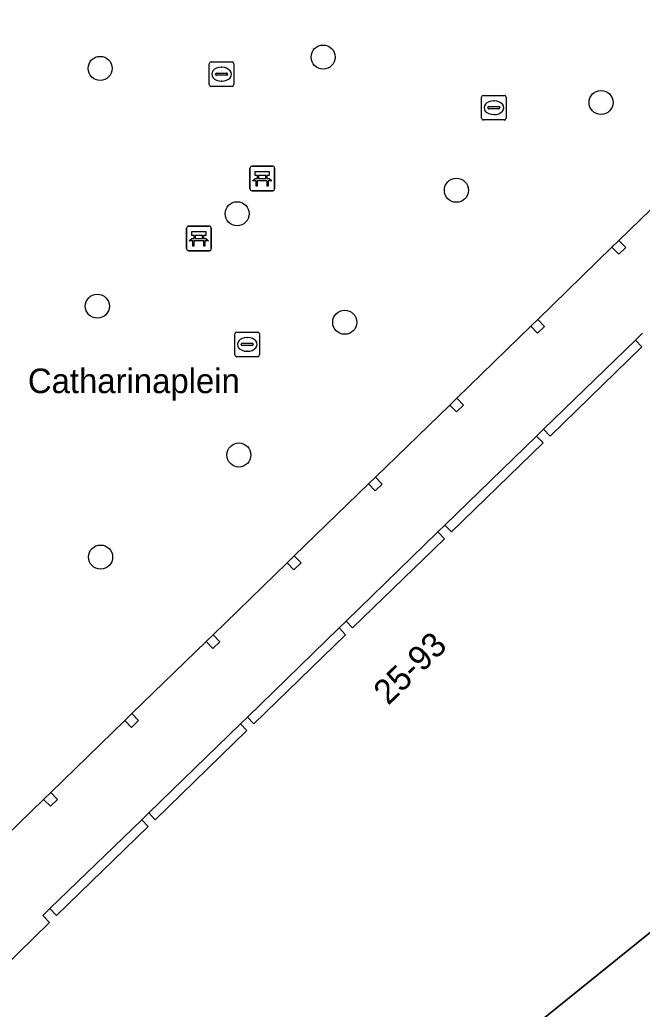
# Model space of a CAD drawing. Extents: x 161087 to 161926, y 382572 to 383873.
# Drawn here: x 161454.07 to 161479.39, y 383128.35 to 383168.59 of the extents above; entities that cross this region are included whole.
import ezdxf

# ---------------------------------------------------------------- set-up
doc = ezdxf.new("R2010")
doc.units = 0
for name, color, linetype in [('IMGEO_Bank', 7, 'Continuous'), ('IMGEO_Boom', 7, 'Continuous'), ('IMGEO_Openbare_ruimte_label', 7, 'Continuous'), ('IMGEO_Pand', 7, 'Continuous'), ('IMGEO_Pand_nummerreeks', 7, 'Continuous'), ('IMGEO_Rioolput', 7, 'Continuous'), ('IMGEO_Voetgangersgebied_gesloten', 7, 'Continuous'), ('IMGEO_Voetgangersgebied_open', 7, 'Continuous')]:
    doc.layers.add(name, color=color, linetype=linetype)

msp = doc.modelspace()

# ---------------------------------------------------------------- linework, layer by layer
at = {"layer": 'IMGEO_Bank'}
for p, q in [((161463.429, 383161.713), (161463.429, 383162.554)), ((161463.429, 383162.554), (161463.429, 383161.713)), ((161463.504, 383162.638), (161464.345, 383162.638)), ((161464.345, 383162.638), (161463.504, 383162.638)), ((161464.429, 383162.563), (161464.429, 383161.722)), ((161464.429, 383161.722), (161464.429, 383162.563)), ((161463.738, 383162.144), (161463.738, 383162.25)), ((161463.782, 383162.25), (161463.782, 383162.144)), ((161464.07, 383162.256), (161463.788, 383162.256)), ((161463.788, 383162.138), (161464.07, 383162.138)), ((161464.076, 383162.144), (161464.076, 383162.25)), ((161464.12, 383162.25), (161464.12, 383162.144)), ((161464.126, 383162.036), (161463.733, 383162.036)), ((161464.354, 383161.638), (161463.513, 383161.638)), ((161463.513, 383161.638), (161464.354, 383161.638)), ((161460.852, 383159.275), (161460.852, 383160.116)), ((161460.852, 383160.116), (161460.852, 383159.275)), ((161460.927, 383160.2), (161461.768, 383160.2)), ((161461.768, 383160.2), (161460.927, 383160.2)), ((161461.852, 383160.125), (161461.852, 383159.284)), ((161461.852, 383159.284), (161461.852, 383160.125)), ((161461.161, 383159.706), (161461.161, 383159.812)), ((161461.205, 383159.812), (161461.205, 383159.706)), ((161461.493, 383159.818), (161461.211, 383159.818)), ((161461.211, 383159.7), (161461.493, 383159.7)), ((161461.499, 383159.706), (161461.499, 383159.812)), ((161461.543, 383159.812), (161461.543, 383159.706)), ((161461.549, 383159.598), (161461.156, 383159.598)), ((161461.777, 383159.2), (161460.936, 383159.2)), ((161460.936, 383159.2), (161461.777, 383159.2))]:
    msp.add_line(p, q, dxfattribs=at)
for points in [[(161463.676, 383162.036), (161463.534, 383162.036), (161463.646, 383162.138), (161463.732, 383162.138)], [(161463.732, 383162.256), (161463.646, 383162.256), (161463.646, 383162.417), (161464.209, 383162.417), (161464.209, 383162.256), (161464.126, 383162.256)], [(161464.126, 383162.138), (161464.209, 383162.138), (161464.321, 383162.036), (161464.182, 383162.036)], [(161463.726, 383162.029), (161463.726, 383161.822), (161463.683, 383161.822), (161463.683, 383162.029)], [(161464.176, 383162.029), (161464.176, 383161.822), (161464.132, 383161.822), (161464.132, 383162.029)], [(161461.099, 383159.598), (161460.957, 383159.598), (161461.069, 383159.7), (161461.155, 383159.7)], [(161461.155, 383159.818), (161461.069, 383159.818), (161461.069, 383159.979), (161461.632, 383159.979), (161461.632, 383159.818), (161461.549, 383159.818)], [(161461.549, 383159.7), (161461.632, 383159.7), (161461.744, 383159.598), (161461.605, 383159.598)], [(161461.149, 383159.591), (161461.149, 383159.384), (161461.106, 383159.384), (161461.106, 383159.591)], [(161461.599, 383159.591), (161461.599, 383159.384), (161461.555, 383159.384), (161461.555, 383159.591)]]:
    msp.add_lwpolyline(points, dxfattribs=at)
for centre, radius, start, end in [((161463.507, 383162.56), 0.0779, 92.4484, 184.2845), ((161463.507, 383162.56), 0.0779, 92.4484, 184.2845), ((161464.351, 383162.56), 0.0779, 2.4484, 94.2845), ((161464.351, 383162.56), 0.0779, 2.4484, 94.2845), ((161463.731, 383162.249), 0.00671, 2.8957, 87.1043), ((161463.731, 383162.145), 0.00671, 272.8957, 357.1043), ((161463.788, 383162.249), 0.00671, 92.8957, 177.1043), ((161463.788, 383162.145), 0.00671, 182.8957, 267.1043), ((161464.07, 383162.249), 0.00671, 2.8957, 87.1043), ((161464.07, 383162.145), 0.00671, 272.8957, 357.1043), ((161464.127, 383162.249), 0.00671, 92.8957, 177.1043), ((161464.127, 383162.145), 0.00671, 182.8957, 267.1043), ((161463.507, 383161.716), 0.0779, 182.4484, 274.2845), ((161463.507, 383161.716), 0.0779, 182.4484, 274.2845), ((161463.676, 383162.029), 0.00671, 2.8957, 87.1043), ((161463.733, 383162.029), 0.00671, 92.8957, 177.1043), ((161464.125, 383162.029), 0.00671, 2.8957, 87.1043), ((161464.182, 383162.029), 0.00671, 92.8957, 177.1043), ((161464.351, 383161.716), 0.0779, 272.4484, 4.2845), ((161464.351, 383161.716), 0.0779, 272.4484, 4.2845), ((161460.93, 383160.122), 0.0779, 92.4484, 184.2845), ((161460.93, 383160.122), 0.0779, 92.4484, 184.2845), ((161461.774, 383160.122), 0.0779, 2.4484, 94.2845), ((161461.774, 383160.122), 0.0779, 2.4484, 94.2845), ((161461.154, 383159.811), 0.00671, 2.8957, 87.1043), ((161461.154, 383159.707), 0.00671, 272.8957, 357.1043), ((161461.211, 383159.811), 0.00671, 92.8957, 177.1043), ((161461.211, 383159.707), 0.00671, 182.8957, 267.1043), ((161461.493, 383159.811), 0.00671, 2.8957, 87.1043), ((161461.493, 383159.707), 0.00671, 272.8957, 357.1043), ((161461.55, 383159.811), 0.00671, 92.8957, 177.1043), ((161461.55, 383159.707), 0.00671, 182.8957, 267.1043), ((161461.099, 383159.591), 0.00671, 2.8957, 87.1043), ((161461.156, 383159.591), 0.00671, 92.8957, 177.1043), ((161461.548, 383159.591), 0.00671, 2.8957, 87.1043), ((161461.605, 383159.591), 0.00671, 92.8957, 177.1043), ((161461.774, 383159.278), 0.0779, 272.4484, 4.2845), ((161461.774, 383159.278), 0.0779, 272.4484, 4.2845), ((161460.93, 383159.278), 0.0779, 182.4484, 274.2845), ((161460.93, 383159.278), 0.0779, 182.4484, 274.2845)]:
    msp.add_arc(centre, radius, start, end, dxfattribs=at)
at = {"layer": 'IMGEO_Boom'}
for centre in [(161466.406, 383167.076), (161457.335, 383166.615), (161477.711, 383165.228), (161471.827, 383161.657), (161462.907, 383160.703), (161457.221, 383156.943), (161467.285, 383156.288), (161462.977, 383150.89), (161457.354, 383146.739)]:
    msp.add_circle(centre, 0.489, dxfattribs=at)
at = {"layer": 'IMGEO_Pand'}
for points in [[(161478.44, 383159.62), (161478.156, 383159.338), (161478.439, 383159.052), (161478.723, 383159.334)], [(161475.144, 383156.4), (161474.855, 383156.126), (161475.126, 383155.84), (161475.415, 383156.113)], [(161471.841, 383153.2), (161471.555, 383152.923), (161471.829, 383152.639), (161472.115, 383152.916)], [(161468.538, 383149.988), (161468.251, 383149.714), (161468.52, 383149.431), (161468.807, 383149.705)], [(161465.234, 383146.786), (161464.947, 383146.51), (161465.221, 383146.224), (161465.508, 383146.5)], [(161461.933, 383143.575), (161461.646, 383143.302), (161461.917, 383143.018), (161462.204, 383143.292)], [(161458.627, 383140.369), (161458.337, 383140.093), (161458.608, 383139.809), (161458.897, 383140.085)], [(161490.848, 383133.541), (161487.424, 383137.693), (161461.616, 383116.879), (161465.958, 383112.544), (161477.178, 383122.61)], [(161455.324, 383137.162), (161455.037, 383136.883), (161455.312, 383136.6), (161455.599, 383136.878)]]:
    msp.add_lwpolyline(points, close=True, dxfattribs=at)
for points in [[(161479.397, 383155.843), (161479.111, 383155.565), (161479.376, 383155.292), (161475.639, 383151.661), (161475.374, 383151.934), (161475.09, 383151.658), (161475.354, 383151.385), (161471.622, 383147.759), (161471.357, 383148.032), (161471.075, 383147.758), (161471.34, 383147.485), (161467.604, 383143.855), (161467.339, 383144.128), (161467.057, 383143.854), (161467.322, 383143.581), (161463.592, 383139.957), (161463.327, 383140.23), (161463.045, 383139.955), (161463.309, 383139.683), (161459.578, 383136.057), (161459.313, 383136.33), (161459.026, 383136.052), (161459.291, 383135.779), (161455.563, 383132.157), (161455.289, 383132.439), (161455.003, 383132.159), (161455.276, 383131.878), (161451.438, 383128.135)], [(161453.426, 383125.861), (161455.093, 383124.144), (161454.82, 383123.879), (161455.097, 383123.593), (161455.37, 383123.858), (161457.043, 383122.134), (161456.771, 383121.87), (161457.05, 383121.582), (161457.322, 383121.847), (161458.993, 383120.125), (161458.721, 383119.861), (161461.616, 383116.879), (161487.424, 383137.693), (161487.285, 383137.862), (161495.307, 383144.566)]]:
    msp.add_lwpolyline(points, dxfattribs=at)
at = {"layer": 'IMGEO_Rioolput'}
for p, q in [((161461.773, 383165.953), (161461.773, 383166.805)), ((161461.848, 383166.879), (161462.7, 383166.879)), ((161462.261, 383166.659), (161462.286, 383166.659)), ((161462.774, 383166.805), (161462.774, 383165.953)), ((161462.032, 383166.373), (161462.032, 383166.385)), ((161462.47, 383166.336), (161462.072, 383166.336)), ((161462.075, 383166.422), (161462.473, 383166.422)), ((161462.516, 383166.385), (161462.516, 383166.373)), ((161462.7, 383165.879), (161461.848, 383165.879)), ((161462.284, 383166.099), (161462.259, 383166.099)), ((161472.852, 383164.59), (161472.852, 383165.442)), ((161472.927, 383165.516), (161473.779, 383165.516)), ((161473.853, 383165.442), (161473.853, 383164.59)), ((161473.111, 383165.01), (161473.111, 383165.022)), ((161473.549, 383164.973), (161473.151, 383164.973)), ((161473.154, 383165.059), (161473.552, 383165.059)), ((161473.34, 383165.296), (161473.365, 383165.296)), ((161473.595, 383165.022), (161473.595, 383165.01)), ((161473.779, 383164.516), (161472.927, 383164.516)), ((161473.363, 383164.736), (161473.338, 383164.736)), ((161462.818, 383154.963), (161462.818, 383155.815)), ((161462.893, 383155.889), (161463.745, 383155.889)), ((161463.306, 383155.669), (161463.331, 383155.669)), ((161463.819, 383155.815), (161463.819, 383154.963)), ((161463.077, 383155.383), (161463.077, 383155.395)), ((161463.515, 383155.346), (161463.117, 383155.346)), ((161463.12, 383155.432), (161463.518, 383155.432)), ((161463.561, 383155.395), (161463.561, 383155.383)), ((161463.745, 383154.889), (161462.893, 383154.889)), ((161463.329, 383155.109), (161463.304, 383155.109))]:
    msp.add_line(p, q, dxfattribs=at)
for points in [[(161461.773, 383165.953), (161461.773, 383166.805)], [(161461.848, 383166.879), (161462.7, 383166.879)], [(161462.774, 383166.805), (161462.774, 383165.953)], [(161462.7, 383165.879), (161461.848, 383165.879)], [(161472.852, 383164.59), (161472.852, 383165.442)], [(161472.927, 383165.516), (161473.779, 383165.516)], [(161473.853, 383165.442), (161473.853, 383164.59)], [(161473.779, 383164.516), (161472.927, 383164.516)], [(161462.818, 383154.963), (161462.818, 383155.815)], [(161462.893, 383155.889), (161463.745, 383155.889)], [(161463.819, 383155.815), (161463.819, 383154.963)], [(161463.745, 383154.889), (161462.893, 383154.889)]]:
    msp.add_lwpolyline(points, dxfattribs=at)
for centre, radius, start, end in [((161461.85, 383166.803), 0.0765, 91.552, 178.448), ((161461.85, 383166.803), 0.0765, 91.552, 178.448), ((161462.698, 383166.803), 0.0765, 1.552, 88.448), ((161462.698, 383166.803), 0.0765, 1.552, 88.448), ((161462.072, 383166.382), 0.0403, 85.8775, 175.7526), ((161462.069, 383166.372), 0.0366, 178.938, 274.7102), ((161462.473, 383166.379), 0.043, 264.8664, 352.4533), ((161462.477, 383166.384), 0.0386, 1.7309, 96.639), ((161461.85, 383165.955), 0.0765, 181.552, 268.448), ((161461.85, 383165.955), 0.0765, 181.552, 268.448), ((161462.698, 383165.955), 0.0765, 271.552, 358.448), ((161462.698, 383165.955), 0.0765, 271.552, 358.448), ((161472.929, 383165.44), 0.0765, 91.552, 178.448), ((161472.929, 383165.44), 0.0765, 91.552, 178.448), ((161473.777, 383165.44), 0.0765, 1.552, 88.448), ((161473.777, 383165.44), 0.0765, 1.552, 88.448), ((161473.151, 383165.019), 0.0403, 85.8775, 175.7526), ((161473.148, 383165.009), 0.0366, 178.938, 274.7102), ((161473.552, 383165.016), 0.043, 264.8664, 352.4533), ((161473.556, 383165.021), 0.0386, 1.7309, 96.639), ((161472.929, 383164.592), 0.0765, 181.552, 268.448), ((161472.929, 383164.592), 0.0765, 181.552, 268.448), ((161473.777, 383164.592), 0.0765, 271.552, 358.448), ((161473.777, 383164.592), 0.0765, 271.552, 358.448), ((161462.895, 383155.813), 0.0765, 91.552, 178.448), ((161462.895, 383155.813), 0.0765, 91.552, 178.448), ((161463.743, 383155.813), 0.0765, 1.552, 88.448), ((161463.743, 383155.813), 0.0765, 1.552, 88.448), ((161463.117, 383155.392), 0.0403, 85.8775, 175.7526), ((161463.114, 383155.382), 0.0366, 178.938, 274.7102), ((161463.518, 383155.389), 0.043, 264.8664, 352.4533), ((161463.522, 383155.394), 0.0386, 1.7309, 96.639), ((161462.895, 383154.965), 0.0765, 181.552, 268.448), ((161462.895, 383154.965), 0.0765, 181.552, 268.448), ((161463.743, 383154.965), 0.0765, 271.552, 358.448), ((161463.743, 383154.965), 0.0765, 271.552, 358.448)]:
    msp.add_arc(centre, radius, start, end, dxfattribs=at)
for centre, major_axis, ratio, start_param, end_param in [((161462.26, 383166.379), (-0.387, 0.002), 0.722429, 4.712389, 7.853982), ((161462.285, 383166.379), (-0.39, 0.002), 0.717154, 1.570796, 4.712389), ((161473.339, 383165.016), (-0.387, 0.002), 0.722429, 4.712389, 7.853982), ((161473.364, 383165.016), (-0.39, 0.002), 0.717154, 1.570796, 4.712389), ((161463.305, 383155.389), (-0.387, 0.002), 0.722429, 4.712389, 7.853982), ((161463.33, 383155.389), (-0.39, 0.002), 0.717154, 1.570796, 4.712389)]:
    msp.add_ellipse(centre, major_axis=major_axis, ratio=ratio, start_param=start_param, end_param=end_param, dxfattribs=at)
at = {"layer": 'IMGEO_Voetgangersgebied_gesloten'}
msp.add_lwpolyline([(161452.014, 383133.957), (161455.037, 383136.883), (161455.324, 383137.162), (161458.337, 383140.093), (161458.627, 383140.369), (161461.646, 383143.302), (161461.933, 383143.575), (161464.947, 383146.51), (161465.234, 383146.786), (161468.251, 383149.714), (161468.538, 383149.988), (161471.555, 383152.923), (161471.841, 383153.2), (161474.855, 383156.126), (161475.144, 383156.4), (161478.156, 383159.338), (161478.44, 383159.62), (161481.465, 383162.543), (161481.754, 383162.819), (161484.741, 383165.686), (161485.029, 383165.965), (161485.834, 383166.972), (161470.474, 383179.856)], dxfattribs=at)
at = {"layer": 'IMGEO_Voetgangersgebied_open'}
for points in [[(161481.465, 383162.543), (161478.44, 383159.62), (161478.723, 383159.334), (161478.439, 383159.052), (161478.156, 383159.338), (161475.144, 383156.4), (161475.415, 383156.113), (161475.126, 383155.84), (161474.855, 383156.126), (161471.841, 383153.2), (161472.115, 383152.916), (161471.829, 383152.639), (161471.555, 383152.923), (161468.538, 383149.988), (161468.807, 383149.705), (161468.52, 383149.431), (161468.251, 383149.714), (161465.234, 383146.786), (161465.508, 383146.5), (161465.221, 383146.224), (161464.947, 383146.51), (161461.933, 383143.575), (161462.204, 383143.292), (161461.917, 383143.018), (161461.646, 383143.302), (161458.627, 383140.369), (161458.897, 383140.085), (161458.608, 383139.809), (161458.337, 383140.093), (161455.324, 383137.162), (161455.599, 383136.878), (161455.312, 383136.6), (161455.037, 383136.883), (161452.014, 383133.957)], [(161451.438, 383128.135), (161455.276, 383131.878), (161455.003, 383132.159), (161455.289, 383132.439), (161459.026, 383136.052), (161459.313, 383136.33), (161463.045, 383139.955), (161463.327, 383140.23), (161467.057, 383143.854), (161467.339, 383144.128), (161471.075, 383147.758), (161471.357, 383148.032), (161475.09, 383151.658), (161475.374, 383151.934), (161479.111, 383155.565), (161479.397, 383155.843)]]:
    msp.add_lwpolyline(points, dxfattribs=at)
for points in [[(161475.374, 383151.934), (161475.639, 383151.661), (161479.376, 383155.292), (161479.111, 383155.565)], [(161471.357, 383148.032), (161471.622, 383147.759), (161475.354, 383151.385), (161475.09, 383151.658)], [(161467.339, 383144.128), (161467.604, 383143.855), (161471.34, 383147.485), (161471.075, 383147.758)], [(161463.327, 383140.23), (161463.592, 383139.957), (161467.322, 383143.581), (161467.057, 383143.854)], [(161459.313, 383136.33), (161459.578, 383136.057), (161463.309, 383139.683), (161463.045, 383139.955)], [(161455.289, 383132.439), (161455.563, 383132.157), (161459.291, 383135.779), (161459.026, 383136.052)]]:
    msp.add_lwpolyline(points, close=True, dxfattribs=at)

# ---------------------------------------------------------------- texts
at = {"layer": 'IMGEO_Openbare_ruimte_label'}
msp.add_text('Catharinaplein', height=1, dxfattribs=at).set_placement((161454.395, 383153.406))
at = {"layer": 'IMGEO_Pand_nummerreeks'}
msp.add_text('25-93', height=1, rotation=44.1856, dxfattribs=at).set_placement((161469.053, 383140.681))

doc.saveas('drawing.dxf')
